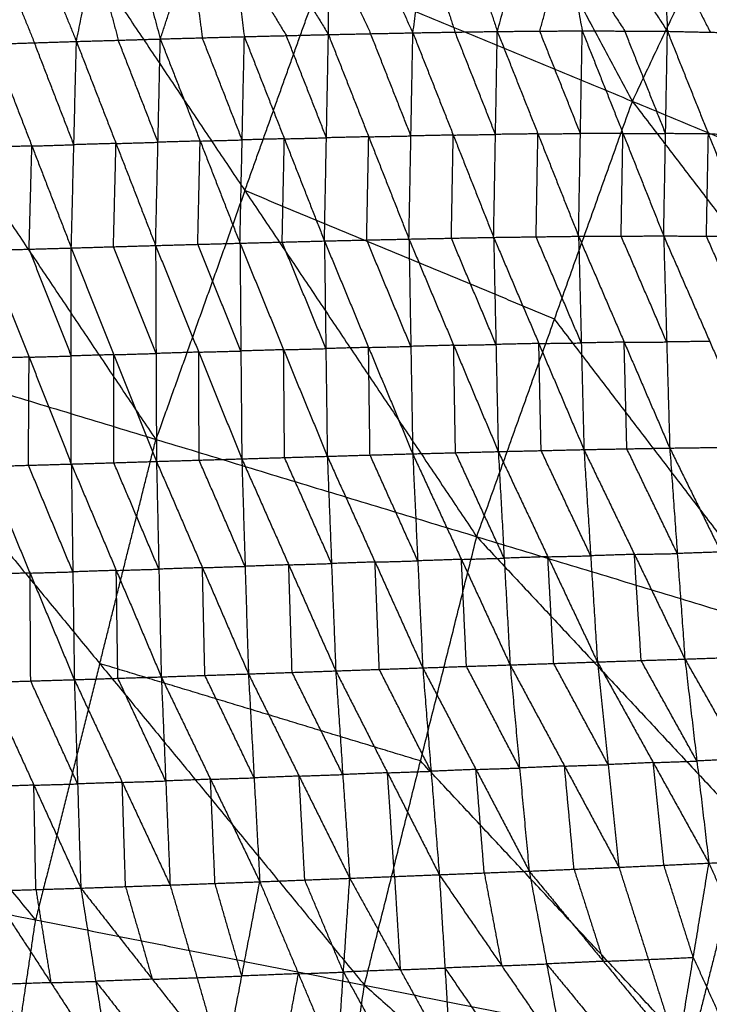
# Model space of a CAD drawing. Header units: millimetres. Extents: x -106 to 110, y -96 to 120.
# Tile 300 of 656: x -60 to -52, y 23 to 36. Entities that reach past the tile are written whole.
import ezdxf

# ---------------------------------------------------------------- set-up
doc = ezdxf.new("R2010")
doc.units = ezdxf.units.MM
doc.header["$MEASUREMENT"] = 0
doc.layers.add('Default', color=7, linetype='Continuous', true_color=0x000000)

msp = doc.modelspace()

# ---------------------------------------------------------------- linework, layer by layer
at = {"layer": 'Default'}
for points in [[(-57.613, 43.722, 4.188), (-55.146, 39.126, 4.07), (-52.68, 34.53, 3.952)], [(-52.68, 34.53, 3.952), (-51.443, 37.146, 3.952), (-50.205, 39.763, 3.952)], [(-60.44, 37.744, 4.188), (-57.535, 33.412, 4.07), (-54.63, 29.079, 3.952)], [(-60.44, 37.744, 4.188), (-56.56, 36.137, 4.07), (-52.68, 34.53, 3.952)], [(-56.488, 35.366, -1.546), (-56.483, 36.5, -0.57), (-56.477, 37.633, 0.405)], [(-56.477, 37.633, 0.405), (-55.953, 36.511, -0.587), (-55.43, 35.388, -1.579)], [(-55.43, 35.388, -1.579), (-55.27, 36.529, -0.612), (-55.111, 37.669, 0.356)], [(-55.111, 37.669, 0.356), (-54.742, 36.537, -0.624), (-54.372, 35.405, -1.605)], [(-54.372, 35.405, -1.605), (-54.055, 36.55, -0.646), (-53.737, 37.695, 0.313)], [(-53.737, 37.695, 0.313), (-53.522, 36.554, -0.655), (-53.308, 35.413, -1.622)], [(-53.737, 37.695, 0.313), (-52.989, 36.551, -0.659), (-52.241, 35.407, -1.631)], [(-52.352, 37.7, 0.276), (-52.296, 36.554, -0.677), (-52.241, 35.407, -1.631)], [(-52.352, 37.7, 0.276), (-51.759, 36.542, -0.677), (-51.166, 35.384, -1.629)], [(-60.547, 37.494, 0.61), (-60.096, 36.387, -0.4), (-59.645, 35.28, -1.409)], [(-59.645, 35.28, -1.409), (-59.42, 36.412, -0.439), (-59.195, 37.544, 0.531)], [(-59.195, 37.544, 0.531), (-58.894, 36.427, -0.464), (-58.594, 35.311, -1.46)], [(-58.594, 35.311, -1.46), (-58.216, 36.451, -0.498), (-57.837, 37.591, 0.464)], [(-57.837, 37.591, 0.464), (-57.689, 36.465, -0.521), (-57.541, 35.34, -1.506)], [(-57.837, 37.591, 0.464), (-57.163, 36.478, -0.541), (-56.488, 35.366, -1.546)], [(-56.483, 36.5, -0.57), (-56.221, 35.938, -1.066), (-55.959, 35.377, -1.562)], [(-55.27, 36.529, -0.612), (-55.086, 35.963, -1.102), (-54.901, 35.397, -1.592)], [(-53.84, 35.409, -1.613), (-53.681, 35.982, -1.134), (-53.522, 36.554, -0.655)], [(-53.522, 36.554, -0.655), (-53.148, 35.982, -1.141), (-52.774, 35.41, -1.627)], [(-52.296, 36.554, -0.677), (-52, 35.974, -1.154), (-51.703, 35.395, -1.63)], [(-60.622, 36.37, -0.371), (-60.397, 35.817, -0.876), (-60.171, 35.263, -1.381)], [(-59.42, 36.412, -0.439), (-59.27, 35.854, -0.937), (-59.12, 35.295, -1.434)], [(-58.216, 36.451, -0.498), (-58.142, 35.888, -0.991), (-58.068, 35.326, -1.483)], [(-57.689, 36.465, -0.521), (-57.352, 35.909, -1.023), (-57.015, 35.353, -1.526)], [(-57.535, 33.412, 4.07), (-57.048, 34.774, 4.07), (-56.56, 36.137, 4.07)], [(-56.488, 35.366, -1.546), (-55.959, 35.377, -1.562), (-55.43, 35.388, -1.579)], [(-55.479, 32.806, -2.615), (-55.454, 34.097, -2.097), (-55.43, 35.388, -1.579)], [(-55.43, 35.388, -1.579), (-54.901, 35.397, -1.592), (-54.372, 35.405, -1.605)], [(-55.43, 35.388, -1.579), (-54.924, 34.108, -2.109), (-54.418, 32.827, -2.639)], [(-54.395, 34.116, -2.122), (-54.648, 34.756, -1.857), (-54.901, 35.397, -1.592)], [(-54.418, 32.827, -2.639), (-54.395, 34.116, -2.122), (-54.372, 35.405, -1.605)], [(-54.372, 35.405, -1.605), (-53.84, 35.409, -1.613), (-53.308, 35.413, -1.622)], [(-54.372, 35.405, -1.605), (-53.863, 34.123, -2.129), (-53.354, 32.841, -2.653)], [(-53.331, 34.127, -2.138), (-53.586, 34.768, -1.876), (-53.84, 35.409, -1.613)], [(-53.354, 32.841, -2.653), (-53.331, 34.127, -2.138), (-53.308, 35.413, -1.622)], [(-53.308, 35.413, -1.622), (-52.798, 34.129, -2.139), (-52.288, 32.845, -2.656)], [(-53.308, 35.413, -1.622), (-52.774, 35.41, -1.627), (-52.241, 35.407, -1.631)], [(-52.264, 34.126, -2.143), (-52.519, 34.768, -1.885), (-52.774, 35.41, -1.627)], [(-52.288, 32.845, -2.656), (-52.264, 34.126, -2.143), (-52.241, 35.407, -1.631)], [(-52.241, 35.407, -1.631), (-51.728, 34.123, -2.137), (-51.216, 32.838, -2.644)], [(-52.241, 35.407, -1.631), (-51.703, 35.395, -1.63), (-51.166, 35.384, -1.629)], [(-60.697, 35.247, -1.352), (-60.171, 35.263, -1.381), (-59.645, 35.28, -1.409)], [(-59.677, 33.987, -1.93), (-59.924, 34.625, -1.655), (-60.171, 35.263, -1.381)], [(-59.709, 32.694, -2.452), (-59.677, 33.987, -1.93), (-59.645, 35.28, -1.409)], [(-59.645, 35.28, -1.409), (-59.12, 35.295, -1.434), (-58.594, 35.311, -1.46)], [(-59.645, 35.28, -1.409), (-59.149, 34.002, -1.954), (-58.653, 32.725, -2.5)], [(-58.623, 34.018, -1.98), (-58.872, 34.657, -1.707), (-59.12, 35.295, -1.434)], [(-58.653, 32.725, -2.5), (-58.623, 34.018, -1.98), (-58.594, 35.311, -1.46)], [(-58.594, 35.311, -1.46), (-58.068, 35.326, -1.483), (-57.541, 35.34, -1.506)], [(-58.594, 35.311, -1.46), (-58.095, 34.033, -2.002), (-57.596, 32.754, -2.544)], [(-57.569, 34.047, -2.025), (-57.818, 34.687, -1.754), (-58.068, 35.326, -1.483)], [(-57.596, 32.754, -2.544), (-57.569, 34.047, -2.025), (-57.541, 35.34, -1.506)], [(-57.541, 35.34, -1.506), (-57.015, 35.353, -1.526), (-56.488, 35.366, -1.546)], [(-57.541, 35.34, -1.506), (-57.04, 34.061, -2.045), (-56.538, 32.782, -2.583)], [(-56.513, 34.074, -2.064), (-56.764, 34.714, -1.795), (-57.015, 35.353, -1.526)], [(-56.538, 32.782, -2.583), (-56.513, 34.074, -2.064), (-56.488, 35.366, -1.546)], [(-56.488, 35.366, -1.546), (-55.983, 34.086, -2.08), (-55.479, 32.806, -2.615)], [(-55.454, 34.097, -2.097), (-55.707, 34.737, -1.83), (-55.959, 35.377, -1.562)], [(-60.697, 35.247, -1.352), (-60.203, 33.971, -1.902), (-59.709, 32.694, -2.452)], [(-58.649, 30.298, 4.07), (-60.102, 32.464, 4.129), (-61.554, 34.631, 4.188)], [(-54.63, 29.079, 3.952), (-53.655, 31.804, 3.952), (-52.68, 34.53, 3.952)], [(-52.68, 34.53, 3.952), (-49.667, 30.595, 3.907), (-46.655, 26.66, 3.861)], [(-52.68, 34.53, 3.952), (-48.83, 32.935, 3.907), (-44.98, 31.34, 3.861)], [(-58.095, 34.033, -2.002), (-58.359, 34.025, -1.991), (-58.623, 34.018, -1.98)], [(-58.125, 32.74, -2.522), (-58.11, 33.386, -2.262), (-58.095, 34.033, -2.002)], [(-58.095, 34.033, -2.002), (-57.832, 34.04, -2.014), (-57.569, 34.047, -2.025)], [(-57.04, 34.061, -2.045), (-57.304, 34.054, -2.035), (-57.569, 34.047, -2.025)], [(-57.067, 32.768, -2.564), (-57.054, 33.415, -2.304), (-57.04, 34.061, -2.045)], [(-57.04, 34.061, -2.045), (-56.777, 34.067, -2.055), (-56.513, 34.074, -2.064)], [(-55.983, 34.086, -2.08), (-56.248, 34.08, -2.072), (-56.513, 34.074, -2.064)], [(-56.009, 32.794, -2.599), (-55.996, 33.44, -2.34), (-55.983, 34.086, -2.08)], [(-55.983, 34.086, -2.08), (-55.719, 34.092, -2.089), (-55.454, 34.097, -2.097)], [(-54.924, 34.108, -2.109), (-55.189, 34.102, -2.103), (-55.454, 34.097, -2.097)], [(-54.948, 32.817, -2.627), (-54.936, 33.462, -2.368), (-54.924, 34.108, -2.109)], [(-54.924, 34.108, -2.109), (-54.66, 34.112, -2.115), (-54.395, 34.116, -2.122)], [(-53.863, 34.123, -2.129), (-54.129, 34.119, -2.125), (-54.395, 34.116, -2.122)], [(-53.886, 32.834, -2.646), (-53.875, 33.478, -2.388), (-53.863, 34.123, -2.129)], [(-53.863, 34.123, -2.129), (-53.597, 34.125, -2.133), (-53.331, 34.127, -2.138)], [(-52.798, 34.129, -2.139), (-53.065, 34.128, -2.138), (-53.331, 34.127, -2.138)], [(-52.821, 32.843, -2.654), (-52.81, 33.486, -2.397), (-52.798, 34.129, -2.139)], [(-52.798, 34.129, -2.139), (-52.531, 34.128, -2.141), (-52.264, 34.126, -2.143)], [(-51.728, 34.123, -2.137), (-51.996, 34.124, -2.14), (-52.264, 34.126, -2.143)], [(-51.752, 32.842, -2.65), (-51.74, 33.482, -2.394), (-51.728, 34.123, -2.137)], [(-51.728, 34.123, -2.137), (-51.46, 34.117, -2.137), (-51.191, 34.111, -2.137)], [(-60.203, 33.971, -1.902), (-60.468, 33.963, -1.889), (-60.732, 33.955, -1.876)], [(-60.238, 32.679, -2.426), (-60.22, 33.325, -2.164), (-60.203, 33.971, -1.902)], [(-60.203, 33.971, -1.902), (-59.94, 33.979, -1.916), (-59.677, 33.987, -1.93)], [(-59.149, 34.002, -1.954), (-59.413, 33.995, -1.942), (-59.677, 33.987, -1.93)], [(-59.181, 32.71, -2.476), (-59.165, 33.356, -2.215), (-59.149, 34.002, -1.954)], [(-59.149, 34.002, -1.954), (-58.886, 34.01, -1.967), (-58.623, 34.018, -1.98)], [(-57.535, 33.412, 4.07), (-58.092, 31.855, 4.07), (-58.649, 30.298, 4.07)], [(-53.655, 31.804, 3.952), (-55.595, 32.608, 4.011), (-57.535, 33.412, 4.07)], [(-56.538, 32.782, -2.583), (-56.009, 32.794, -2.599), (-55.479, 32.806, -2.615)], [(-55.455, 31.462, -2.745), (-55.732, 32.128, -2.672), (-56.009, 32.794, -2.599)], [(-55.479, 32.806, -2.615), (-54.948, 32.817, -2.627), (-54.418, 32.827, -2.639)], [(-55.479, 32.806, -2.615), (-55.455, 31.462, -2.745), (-55.432, 30.117, -2.876)], [(-55.479, 32.806, -2.615), (-54.919, 31.476, -2.758), (-54.36, 30.145, -2.9)], [(-54.389, 31.486, -2.769), (-54.669, 32.151, -2.698), (-54.948, 32.817, -2.627)], [(-54.418, 32.827, -2.639), (-53.886, 32.834, -2.646), (-53.354, 32.841, -2.653)], [(-54.418, 32.827, -2.639), (-54.389, 31.486, -2.769), (-54.36, 30.145, -2.9)], [(-54.418, 32.827, -2.639), (-53.852, 31.498, -2.777), (-53.287, 30.17, -2.914)], [(-53.32, 31.505, -2.784), (-53.603, 32.17, -2.715), (-53.886, 32.834, -2.646)], [(-53.354, 32.841, -2.653), (-52.821, 32.843, -2.654), (-52.288, 32.845, -2.656)], [(-53.354, 32.841, -2.653), (-53.32, 31.505, -2.784), (-53.287, 30.17, -2.914)], [(-53.354, 32.841, -2.653), (-52.783, 31.515, -2.785), (-52.212, 30.189, -2.916)], [(-52.25, 31.517, -2.786), (-52.535, 32.18, -2.72), (-52.821, 32.843, -2.654)], [(-52.288, 32.845, -2.656), (-52.25, 31.517, -2.786), (-52.212, 30.189, -2.916)], [(-52.288, 32.845, -2.656), (-51.752, 32.842, -2.65), (-51.216, 32.838, -2.644)], [(-52.288, 32.845, -2.656), (-51.711, 31.524, -2.78), (-51.134, 30.203, -2.904)], [(-51.175, 31.52, -2.774), (-51.463, 32.181, -2.712), (-51.752, 32.842, -2.65)], [(-60.768, 32.664, -2.401), (-60.238, 32.679, -2.426), (-59.709, 32.694, -2.452)], [(-59.709, 31.342, -2.584), (-59.974, 32.01, -2.505), (-60.238, 32.679, -2.426)], [(-59.709, 32.694, -2.452), (-59.181, 32.71, -2.476), (-58.653, 32.725, -2.5)], [(-59.709, 29.989, -2.717), (-59.709, 31.342, -2.584), (-59.709, 32.694, -2.452)], [(-59.709, 32.694, -2.452), (-59.175, 31.358, -2.607), (-58.642, 30.022, -2.762)], [(-58.648, 31.373, -2.631), (-58.914, 32.042, -2.554), (-59.181, 32.71, -2.476)], [(-58.653, 32.725, -2.5), (-58.125, 32.74, -2.522), (-57.596, 32.754, -2.544)], [(-58.653, 32.725, -2.5), (-58.648, 31.373, -2.631), (-58.642, 30.022, -2.762)], [(-58.653, 32.725, -2.5), (-58.113, 31.39, -2.653), (-57.573, 30.054, -2.805)], [(-57.585, 31.404, -2.675), (-57.855, 32.072, -2.599), (-58.125, 32.74, -2.522)], [(-57.596, 32.754, -2.544), (-57.067, 32.768, -2.564), (-56.538, 32.782, -2.583)], [(-57.596, 32.754, -2.544), (-57.585, 31.404, -2.675), (-57.573, 30.054, -2.805)], [(-57.596, 32.754, -2.544), (-57.049, 31.42, -2.694), (-56.502, 30.086, -2.844)], [(-56.52, 31.434, -2.713), (-56.794, 32.101, -2.639), (-57.067, 32.768, -2.564)], [(-56.538, 32.782, -2.583), (-56.52, 31.434, -2.713), (-56.502, 30.086, -2.844)], [(-56.538, 32.782, -2.583), (-55.985, 31.449, -2.729), (-55.432, 30.117, -2.876)], [(-60.768, 32.664, -2.401), (-60.238, 31.327, -2.559), (-59.709, 29.989, -2.717)], [(-50.642, 27.869, 3.907), (-52.149, 29.837, 3.929), (-53.655, 31.804, 3.952)], [(-62.668, 31.517, 4.188), (-59.352, 27.49, 4.07), (-56.037, 23.464, 3.952)], [(-62.668, 31.517, 4.188), (-58.649, 30.298, 4.07), (-54.63, 29.079, 3.952)], [(-55.985, 31.449, -2.729), (-56.253, 31.442, -2.721), (-56.52, 31.434, -2.713)], [(-55.985, 31.449, -2.729), (-55.72, 31.455, -2.737), (-55.455, 31.462, -2.745)], [(-55.967, 30.102, -2.86), (-55.976, 30.775, -2.795), (-55.985, 31.449, -2.729)], [(-54.919, 31.476, -2.758), (-55.187, 31.469, -2.752), (-55.455, 31.462, -2.745)], [(-54.919, 31.476, -2.758), (-54.654, 31.481, -2.764), (-54.389, 31.486, -2.769)], [(-54.896, 30.131, -2.888), (-54.908, 30.803, -2.823), (-54.919, 31.476, -2.758)], [(-53.852, 31.498, -2.777), (-54.121, 31.492, -2.773), (-54.389, 31.486, -2.769)], [(-53.852, 31.498, -2.777), (-53.586, 31.502, -2.78), (-53.32, 31.505, -2.784)], [(-53.823, 30.157, -2.907), (-53.838, 30.828, -2.842), (-53.852, 31.498, -2.777)], [(-52.783, 31.515, -2.785), (-53.052, 31.51, -2.784), (-53.32, 31.505, -2.784)], [(-52.783, 31.515, -2.785), (-52.516, 31.516, -2.785), (-52.25, 31.517, -2.786)], [(-52.749, 30.18, -2.915), (-52.766, 30.847, -2.85), (-52.783, 31.515, -2.785)], [(-51.711, 31.524, -2.78), (-51.98, 31.521, -2.783), (-52.25, 31.517, -2.786)], [(-60.238, 31.327, -2.559), (-60.507, 31.319, -2.547), (-60.775, 31.311, -2.535)], [(-60.246, 29.974, -2.693), (-60.242, 30.65, -2.626), (-60.238, 31.327, -2.559)], [(-60.238, 31.327, -2.559), (-59.974, 31.334, -2.571), (-59.709, 31.342, -2.584)], [(-59.175, 31.358, -2.607), (-59.442, 31.35, -2.596), (-59.709, 31.342, -2.584)], [(-59.176, 30.005, -2.74), (-59.176, 30.682, -2.673), (-59.175, 31.358, -2.607)], [(-59.175, 31.358, -2.607), (-58.912, 31.366, -2.619), (-58.648, 31.373, -2.631)], [(-58.113, 31.39, -2.653), (-58.38, 31.381, -2.642), (-58.648, 31.373, -2.631)], [(-58.113, 31.39, -2.653), (-57.849, 31.397, -2.664), (-57.585, 31.404, -2.675)], [(-58.108, 30.038, -2.784), (-58.11, 30.714, -2.718), (-58.113, 31.39, -2.653)], [(-57.049, 31.42, -2.694), (-57.317, 31.412, -2.684), (-57.585, 31.404, -2.675)], [(-57.049, 31.42, -2.694), (-56.785, 31.427, -2.704), (-56.52, 31.434, -2.713)], [(-57.038, 30.07, -2.825), (-57.043, 30.745, -2.759), (-57.049, 31.42, -2.694)], [(-59.352, 27.49, 4.07), (-59.001, 28.894, 4.07), (-58.649, 30.298, 4.07)], [(-57.573, 30.054, -2.805), (-57.038, 30.07, -2.825), (-56.502, 30.086, -2.844)], [(-56.502, 30.086, -2.844), (-55.967, 30.102, -2.86), (-55.432, 30.117, -2.876)], [(-56.502, 30.086, -2.844), (-56.449, 28.743, -2.703), (-56.396, 27.399, -2.563)], [(-56.502, 30.086, -2.844), (-55.904, 28.762, -2.717), (-55.306, 27.437, -2.591)], [(-55.369, 28.777, -2.733), (-55.668, 29.439, -2.797), (-55.967, 30.102, -2.86)], [(-55.432, 30.117, -2.876), (-54.896, 30.131, -2.888), (-54.36, 30.145, -2.9)], [(-55.432, 30.117, -2.876), (-55.369, 28.777, -2.733), (-55.306, 27.437, -2.591)], [(-55.432, 30.117, -2.876), (-54.822, 28.795, -2.744), (-54.212, 27.474, -2.612)], [(-54.286, 28.81, -2.756), (-54.591, 29.47, -2.822), (-54.896, 30.131, -2.888)], [(-54.36, 30.145, -2.9), (-53.823, 30.157, -2.907), (-53.287, 30.17, -2.914)], [(-54.36, 30.145, -2.9), (-54.286, 28.81, -2.756), (-54.212, 27.474, -2.612)], [(-54.36, 30.145, -2.9), (-53.739, 28.828, -2.762), (-53.118, 27.511, -2.623)], [(-53.202, 28.84, -2.769), (-53.513, 29.499, -2.838), (-53.823, 30.157, -2.907)], [(-53.287, 30.17, -2.914), (-52.749, 30.18, -2.915), (-52.212, 30.189, -2.916)], [(-53.287, 30.17, -2.914), (-53.202, 28.84, -2.769), (-53.118, 27.511, -2.623)], [(-53.287, 30.17, -2.914), (-52.655, 28.858, -2.769), (-52.022, 27.547, -2.624)], [(-52.117, 28.868, -2.77), (-52.433, 29.524, -2.843), (-52.749, 30.18, -2.915)], [(-52.212, 30.189, -2.916), (-51.673, 30.196, -2.91), (-51.134, 30.203, -2.904)], [(-52.212, 30.189, -2.916), (-52.117, 28.868, -2.77), (-52.022, 27.547, -2.624)], [(-52.212, 30.189, -2.916), (-51.57, 28.887, -2.764), (-50.929, 27.584, -2.611)], [(-60.782, 29.958, -2.669), (-60.246, 29.974, -2.693), (-59.709, 29.989, -2.717)], [(-60.782, 29.958, -2.669), (-60.226, 28.624, -2.558), (-59.671, 27.289, -2.447)], [(-59.69, 28.639, -2.582), (-59.968, 29.307, -2.637), (-60.246, 29.974, -2.693)], [(-59.709, 29.989, -2.717), (-59.176, 30.005, -2.74), (-58.642, 30.022, -2.762)], [(-59.709, 29.989, -2.717), (-59.69, 28.639, -2.582), (-59.671, 27.289, -2.447)], [(-59.709, 29.989, -2.717), (-59.146, 28.657, -2.603), (-58.582, 27.324, -2.489)], [(-58.612, 28.673, -2.626), (-58.894, 29.339, -2.683), (-59.176, 30.005, -2.74)], [(-58.642, 30.022, -2.762), (-58.108, 30.038, -2.784), (-57.573, 30.054, -2.805)], [(-58.642, 30.022, -2.762), (-58.612, 28.673, -2.626), (-58.582, 27.324, -2.489)], [(-58.642, 30.022, -2.762), (-58.066, 28.691, -2.645), (-57.49, 27.361, -2.528)], [(-57.532, 28.708, -2.667), (-57.82, 29.373, -2.725), (-58.108, 30.038, -2.784)], [(-57.573, 30.054, -2.805), (-57.532, 28.708, -2.667), (-57.49, 27.361, -2.528)], [(-57.573, 30.054, -2.805), (-56.985, 28.727, -2.684), (-56.396, 27.399, -2.563)], [(-56.449, 28.743, -2.703), (-56.743, 29.407, -2.764), (-57.038, 30.07, -2.825)], [(-56.037, 23.464, 3.952), (-55.334, 26.271, 3.952), (-54.63, 29.079, 3.952)], [(-54.63, 29.079, 3.952), (-51.246, 25.458, 3.907), (-47.862, 21.838, 3.861)], [(-54.63, 29.079, 3.952), (-50.642, 27.869, 3.907), (-46.655, 26.66, 3.861)], [(-52.655, 28.858, -2.769), (-52.928, 28.849, -2.769), (-53.202, 28.84, -2.769)], [(-52.655, 28.858, -2.769), (-52.386, 28.863, -2.77), (-52.117, 28.868, -2.77)], [(-52.57, 27.529, -2.624), (-52.612, 28.194, -2.696), (-52.655, 28.858, -2.769)], [(-51.57, 28.887, -2.764), (-51.844, 28.878, -2.767), (-52.117, 28.868, -2.77)], [(-56.985, 28.727, -2.684), (-57.258, 28.717, -2.676), (-57.532, 28.708, -2.667)], [(-56.985, 28.727, -2.684), (-56.717, 28.735, -2.694), (-56.449, 28.743, -2.703)], [(-56.943, 27.38, -2.546), (-56.964, 28.054, -2.615), (-56.985, 28.727, -2.684)], [(-55.904, 28.762, -2.717), (-56.177, 28.752, -2.71), (-56.449, 28.743, -2.703)], [(-55.904, 28.762, -2.717), (-55.636, 28.769, -2.725), (-55.369, 28.777, -2.733)], [(-55.851, 27.418, -2.577), (-55.877, 28.09, -2.647), (-55.904, 28.762, -2.717)], [(-54.822, 28.795, -2.744), (-55.095, 28.786, -2.739), (-55.369, 28.777, -2.733)], [(-54.822, 28.795, -2.744), (-54.554, 28.803, -2.75), (-54.286, 28.81, -2.756)], [(-54.759, 27.456, -2.601), (-54.79, 28.126, -2.673), (-54.822, 28.795, -2.744)], [(-53.739, 28.828, -2.762), (-54.012, 28.819, -2.759), (-54.286, 28.81, -2.756)], [(-53.739, 28.828, -2.762), (-53.471, 28.834, -2.765), (-53.202, 28.84, -2.769)], [(-53.665, 27.492, -2.618), (-53.702, 28.16, -2.69), (-53.739, 28.828, -2.762)], [(-60.226, 28.624, -2.558), (-60.5, 28.616, -2.547), (-60.774, 28.607, -2.535)], [(-60.226, 28.624, -2.558), (-59.958, 28.631, -2.57), (-59.69, 28.639, -2.582)], [(-60.218, 27.273, -2.424), (-60.222, 27.948, -2.491), (-60.226, 28.624, -2.558)], [(-59.146, 28.657, -2.603), (-59.418, 28.648, -2.592), (-59.69, 28.639, -2.582)], [(-59.146, 28.657, -2.603), (-58.879, 28.665, -2.614), (-58.612, 28.673, -2.626)], [(-59.126, 27.307, -2.468), (-59.136, 27.982, -2.535), (-59.146, 28.657, -2.603)], [(-58.066, 28.691, -2.645), (-58.339, 28.682, -2.636), (-58.612, 28.673, -2.626)], [(-58.066, 28.691, -2.645), (-57.799, 28.7, -2.656), (-57.532, 28.708, -2.667)], [(-58.036, 27.343, -2.509), (-58.051, 28.017, -2.577), (-58.066, 28.691, -2.645)], [(-60.156, 24.283, 4.07), (-61.814, 26.296, 4.129), (-63.471, 28.31, 4.188)], [(-54.212, 27.474, -2.612), (-53.665, 27.492, -2.618), (-53.118, 27.511, -2.623)], [(-52.983, 26.225, -2.13), (-53.324, 26.859, -2.374), (-53.665, 27.492, -2.618)], [(-53.118, 27.511, -2.623), (-52.57, 27.529, -2.624), (-52.022, 27.547, -2.624)], [(-53.118, 27.511, -2.623), (-52.983, 26.225, -2.13), (-52.848, 24.94, -1.637)], [(-53.118, 27.511, -2.623), (-52.419, 26.251, -2.131), (-51.721, 24.992, -1.639)], [(-51.872, 26.27, -2.132), (-52.221, 26.899, -2.378), (-52.57, 27.529, -2.624)], [(-52.022, 27.547, -2.624), (-51.476, 27.566, -2.617), (-50.929, 27.584, -2.611)], [(-52.022, 27.547, -2.624), (-51.872, 26.27, -2.132), (-51.721, 24.992, -1.639)], [(-52.022, 27.547, -2.624), (-51.312, 26.299, -2.128), (-50.602, 25.05, -1.632)], [(-59.352, 27.49, 4.07), (-59.754, 25.887, 4.07), (-60.156, 24.283, 4.07)], [(-55.334, 26.271, 3.952), (-57.343, 26.881, 4.011), (-59.352, 27.49, 4.07)], [(-57.49, 27.361, -2.528), (-56.943, 27.38, -2.546), (-56.396, 27.399, -2.563)], [(-56.308, 26.101, -2.073), (-56.626, 26.741, -2.31), (-56.943, 27.38, -2.546)], [(-56.396, 27.399, -2.563), (-55.851, 27.418, -2.577), (-55.306, 27.437, -2.591)], [(-56.396, 27.399, -2.563), (-56.308, 26.101, -2.073), (-56.221, 24.803, -1.584)], [(-56.396, 27.399, -2.563), (-55.748, 26.123, -2.085), (-55.099, 24.847, -1.608)], [(-55.202, 26.142, -2.1), (-55.527, 26.78, -2.338), (-55.851, 27.418, -2.577)], [(-55.306, 27.437, -2.591), (-54.759, 27.456, -2.601), (-54.212, 27.474, -2.612)], [(-55.306, 27.437, -2.591), (-55.202, 26.142, -2.1), (-55.099, 24.847, -1.608)], [(-55.306, 27.437, -2.591), (-54.64, 26.165, -2.109), (-53.973, 24.892, -1.626)], [(-54.093, 26.183, -2.119), (-54.426, 26.819, -2.36), (-54.759, 27.456, -2.601)], [(-54.212, 27.474, -2.612), (-54.093, 26.183, -2.119), (-53.973, 24.892, -1.626)], [(-54.212, 27.474, -2.612), (-53.53, 26.207, -2.124), (-52.848, 24.94, -1.637)], [(-60.766, 27.256, -2.402), (-60.218, 27.273, -2.424), (-59.671, 27.289, -2.447)], [(-60.766, 27.256, -2.402), (-60.178, 25.968, -1.94), (-59.59, 24.679, -1.479)], [(-59.63, 25.984, -1.963), (-59.924, 26.628, -2.193), (-60.218, 27.273, -2.424)], [(-59.671, 27.289, -2.447), (-59.126, 27.307, -2.468), (-58.582, 27.324, -2.489)], [(-59.671, 27.289, -2.447), (-59.63, 25.984, -1.963), (-59.59, 24.679, -1.479)], [(-59.671, 27.289, -2.447), (-59.071, 26.003, -1.983), (-58.471, 24.718, -1.519)], [(-58.526, 26.021, -2.004), (-58.826, 26.664, -2.236), (-59.126, 27.307, -2.468)], [(-58.582, 27.324, -2.489), (-58.036, 27.343, -2.509), (-57.49, 27.361, -2.528)], [(-58.582, 27.324, -2.489), (-58.526, 26.021, -2.004), (-58.471, 24.718, -1.519)], [(-58.582, 27.324, -2.489), (-57.965, 26.042, -2.022), (-57.348, 24.759, -1.554)], [(-57.419, 26.06, -2.041), (-57.727, 26.702, -2.275), (-58.036, 27.343, -2.509)], [(-57.49, 27.361, -2.528), (-57.419, 26.06, -2.041), (-57.348, 24.759, -1.554)], [(-57.49, 27.361, -2.528), (-56.855, 26.082, -2.056), (-56.221, 24.803, -1.584)], [(-51.95, 22.651, 3.907), (-53.642, 24.461, 3.929), (-55.334, 26.271, 3.952)], [(-52.419, 26.251, -2.131), (-52.146, 26.26, -2.131), (-51.872, 26.27, -2.132)], [(-51.312, 26.299, -2.128), (-51.592, 26.284, -2.13), (-51.872, 26.27, -2.132)], [(-55.748, 26.123, -2.085), (-55.475, 26.133, -2.093), (-55.202, 26.142, -2.1)], [(-54.64, 26.165, -2.109), (-54.921, 26.153, -2.104), (-55.202, 26.142, -2.1)], [(-54.64, 26.165, -2.109), (-54.366, 26.174, -2.114), (-54.093, 26.183, -2.119)], [(-54.536, 24.87, -1.617), (-54.588, 25.517, -1.863), (-54.64, 26.165, -2.109)], [(-53.53, 26.207, -2.124), (-53.811, 26.195, -2.122), (-54.093, 26.183, -2.119)], [(-53.53, 26.207, -2.124), (-53.256, 26.216, -2.127), (-52.983, 26.225, -2.13)], [(-53.411, 24.916, -1.631), (-53.47, 25.561, -1.878), (-53.53, 26.207, -2.124)], [(-52.419, 26.251, -2.131), (-52.701, 26.238, -2.131), (-52.983, 26.225, -2.13)], [(-52.285, 24.966, -1.638), (-52.352, 25.608, -1.885), (-52.419, 26.251, -2.131)], [(-59.071, 26.003, -1.983), (-58.798, 26.012, -1.993), (-58.526, 26.021, -2.004)], [(-57.965, 26.042, -2.022), (-58.245, 26.031, -2.013), (-58.526, 26.021, -2.004)], [(-57.965, 26.042, -2.022), (-57.692, 26.051, -2.031), (-57.419, 26.06, -2.041)], [(-57.909, 24.738, -1.536), (-57.937, 25.39, -1.779), (-57.965, 26.042, -2.022)], [(-56.855, 26.082, -2.056), (-57.137, 26.071, -2.049), (-57.419, 26.06, -2.041)], [(-56.855, 26.082, -2.056), (-56.582, 26.092, -2.065), (-56.308, 26.101, -2.073)], [(-56.784, 24.781, -1.569), (-56.82, 25.432, -1.813), (-56.855, 26.082, -2.056)], [(-55.748, 26.123, -2.085), (-56.028, 26.112, -2.079), (-56.308, 26.101, -2.073)], [(-55.66, 24.825, -1.596), (-55.704, 25.474, -1.841), (-55.748, 26.123, -2.085)], [(-60.178, 25.968, -1.94), (-60.46, 25.959, -1.929), (-60.741, 25.95, -1.918)], [(-60.178, 25.968, -1.94), (-59.904, 25.976, -1.952), (-59.63, 25.984, -1.963)], [(-60.153, 24.661, -1.457), (-60.166, 25.314, -1.699), (-60.178, 25.968, -1.94)], [(-59.071, 26.003, -1.983), (-59.35, 25.993, -1.973), (-59.63, 25.984, -1.963)], [(-59.03, 24.698, -1.499), (-59.05, 25.351, -1.741), (-59.071, 26.003, -1.983)], [(-51.246, 25.458, 3.907), (-51.598, 24.055, 3.907), (-51.95, 22.651, 3.907)], [(-64.275, 25.102, 4.188), (-60.581, 21.42, 4.07), (-56.886, 17.737, 3.952)], [(-64.275, 25.102, 4.188), (-60.156, 24.283, 4.07), (-56.037, 23.464, 3.952)], [(-51.721, 24.992, -1.639), (-51.162, 25.021, -1.636), (-50.602, 25.05, -1.632)], [(-53.973, 24.892, -1.626), (-53.411, 24.916, -1.631), (-52.848, 24.94, -1.637)], [(-53.411, 24.916, -1.631), (-53.227, 24.339, -1.178), (-53.043, 23.763, -0.724)], [(-52.848, 24.94, -1.637), (-52.285, 24.966, -1.638), (-51.721, 24.992, -1.639)], [(-52.848, 24.94, -1.637), (-52.48, 23.786, -0.729), (-52.112, 22.633, 0.178)], [(-51.917, 23.812, -0.731), (-52.101, 24.389, -1.184), (-52.285, 24.966, -1.638)], [(-52.112, 22.633, 0.178), (-51.917, 23.812, -0.731), (-51.721, 24.992, -1.639)], [(-51.721, 24.992, -1.639), (-51.208, 23.852, -0.739), (-50.695, 22.713, 0.161)], [(-57.348, 24.759, -1.554), (-56.784, 24.781, -1.569), (-56.221, 24.803, -1.584)], [(-56.3, 23.628, -0.665), (-56.542, 24.205, -1.117), (-56.784, 24.781, -1.569)], [(-56.379, 22.454, 0.255), (-56.3, 23.628, -0.665), (-56.221, 24.803, -1.584)], [(-56.221, 24.803, -1.584), (-55.66, 24.825, -1.596), (-55.099, 24.847, -1.608)], [(-56.221, 24.803, -1.584), (-55.588, 23.657, -0.68), (-54.956, 22.51, 0.224)], [(-55.66, 24.825, -1.596), (-55.624, 24.241, -1.138), (-55.588, 23.657, -0.68)], [(-55.099, 24.847, -1.608), (-54.536, 24.87, -1.617), (-53.973, 24.892, -1.626)], [(-55.099, 24.847, -1.608), (-55.028, 23.679, -0.692), (-54.956, 22.51, 0.224)], [(-55.099, 24.847, -1.608), (-54.317, 23.707, -0.705), (-53.535, 22.568, 0.199)], [(-54.536, 24.87, -1.617), (-54.427, 24.289, -1.161), (-54.317, 23.707, -0.705)], [(-53.973, 24.892, -1.626), (-53.754, 23.73, -0.713), (-53.535, 22.568, 0.199)], [(-53.973, 24.892, -1.626), (-53.043, 23.763, -0.724), (-52.112, 22.633, 0.178)], [(-60.716, 24.644, -1.435), (-60.153, 24.661, -1.457), (-59.59, 24.679, -1.479)], [(-60.153, 24.661, -1.457), (-60.059, 24.078, -1.003), (-59.965, 23.495, -0.55)], [(-59.59, 24.679, -1.479), (-59.03, 24.698, -1.499), (-58.471, 24.718, -1.519)], [(-59.59, 24.679, -1.479), (-59.403, 23.512, -0.572), (-59.215, 22.346, 0.335)], [(-59.59, 24.679, -1.479), (-58.694, 23.538, -0.594), (-57.798, 22.398, 0.291)], [(-59.03, 24.698, -1.499), (-58.862, 24.118, -1.046), (-58.694, 23.538, -0.594)], [(-58.471, 24.718, -1.519), (-57.909, 24.738, -1.536), (-57.348, 24.759, -1.554)], [(-58.471, 24.718, -1.519), (-58.134, 23.558, -0.614), (-57.798, 22.398, 0.291)], [(-57.573, 23.579, -0.631), (-57.741, 24.159, -1.084), (-57.909, 24.738, -1.536)], [(-57.798, 22.398, 0.291), (-57.573, 23.579, -0.631), (-57.348, 24.759, -1.554)], [(-57.348, 24.759, -1.554), (-56.863, 23.607, -0.65), (-56.379, 22.454, 0.255)], [(-60.716, 24.644, -1.435), (-59.965, 23.495, -0.55), (-59.215, 22.346, 0.335)], [(-60.581, 21.42, 4.07), (-60.368, 22.851, 4.07), (-60.156, 24.283, 4.07)], [(-52.48, 23.786, -0.729), (-52.198, 23.799, -0.73), (-51.917, 23.812, -0.731)], [(-51.917, 23.812, -0.731), (-51.66, 23.243, -0.281), (-51.404, 22.673, 0.169)], [(-55.588, 23.657, -0.68), (-55.308, 23.668, -0.686), (-55.028, 23.679, -0.692)], [(-54.317, 23.707, -0.705), (-54.673, 23.693, -0.698), (-55.028, 23.679, -0.692)], [(-55.028, 23.679, -0.692), (-54.637, 23.109, -0.24), (-54.246, 22.539, 0.212)], [(-54.317, 23.707, -0.705), (-54.036, 23.719, -0.709), (-53.754, 23.73, -0.713)], [(-53.043, 23.763, -0.724), (-53.399, 23.746, -0.719), (-53.754, 23.73, -0.713)], [(-53.754, 23.73, -0.713), (-53.289, 23.165, -0.262), (-52.824, 22.6, 0.188)], [(-53.043, 23.763, -0.724), (-52.762, 23.774, -0.727), (-52.48, 23.786, -0.729)], [(-58.694, 23.538, -0.594), (-58.414, 23.548, -0.604), (-58.134, 23.558, -0.614)], [(-58.134, 23.558, -0.614), (-57.854, 23.568, -0.623), (-57.573, 23.579, -0.631)], [(-56.863, 23.607, -0.65), (-57.218, 23.593, -0.64), (-57.573, 23.579, -0.631)], [(-57.088, 22.426, 0.273), (-56.976, 23.016, -0.188), (-56.863, 23.607, -0.65)], [(-56.863, 23.607, -0.65), (-56.581, 23.617, -0.657), (-56.3, 23.628, -0.665)], [(-55.588, 23.657, -0.68), (-55.944, 23.643, -0.672), (-56.3, 23.628, -0.665)], [(-56.3, 23.628, -0.665), (-55.984, 23.055, -0.213), (-55.667, 22.482, 0.239)], [(-59.965, 23.495, -0.55), (-60.319, 23.483, -0.537), (-60.673, 23.471, -0.524)], [(-60.673, 23.471, -0.524), (-60.297, 22.896, -0.081), (-59.922, 22.322, 0.362)], [(-59.965, 23.495, -0.55), (-59.684, 23.503, -0.561), (-59.403, 23.512, -0.572)], [(-58.694, 23.538, -0.594), (-59.048, 23.525, -0.583), (-59.403, 23.512, -0.572)], [(-59.403, 23.512, -0.572), (-58.955, 22.942, -0.129), (-58.506, 22.372, 0.313)], [(-56.886, 17.737, 3.952), (-56.462, 20.6, 3.952), (-56.037, 23.464, 3.952)], [(-56.037, 23.464, 3.952), (-52.314, 20.192, 3.907), (-48.592, 16.92, 3.861)], [(-56.037, 23.464, 3.952), (-51.95, 22.651, 3.907), (-47.862, 21.838, 3.861)]]:
    msp.add_open_spline(points, degree=2, dxfattribs=at)

doc.saveas('drawing.dxf')
